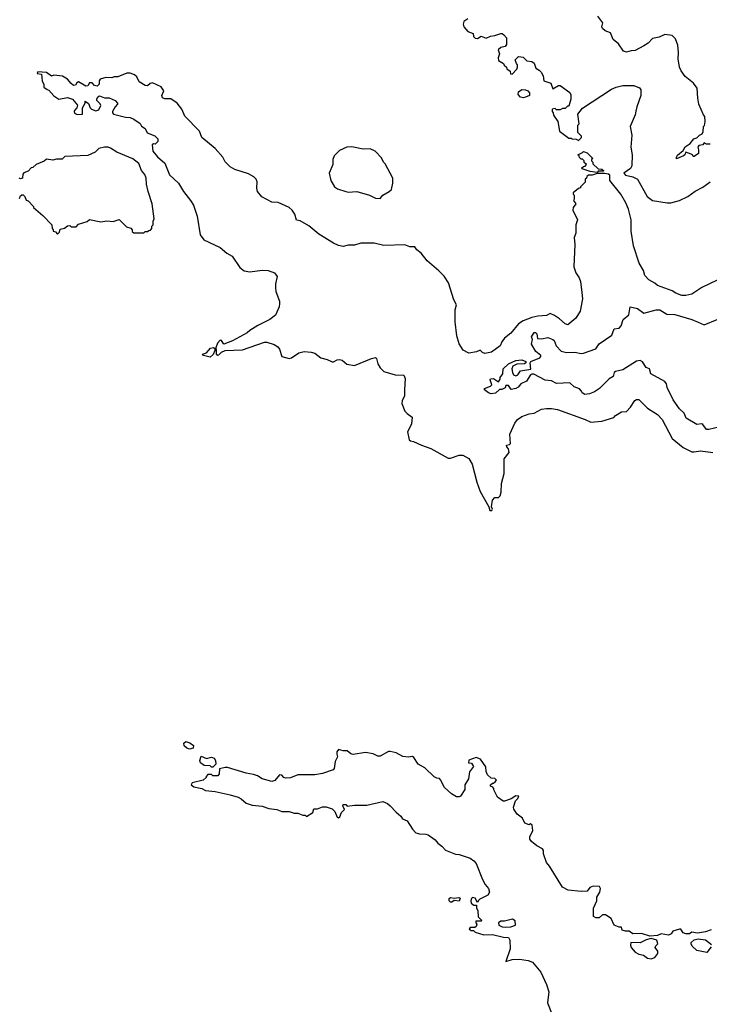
# Model space of a CAD drawing. Extents: x 2239805 to 2396427, y 665731 to 772158.
# Tile 293 of 326: x 2327577 to 2333177, y 748253 to 756252. Entities that reach past the tile are written whole.
import ezdxf

# ---------------------------------------------------------------- set-up
doc = ezdxf.new("R2010")
doc.units = 0

msp = doc.modelspace()

# ---------------------------------------------------------------- linework, layer by layer
at = {"layer": '0CON05XD'}
for points in [[(2331215, 756257.5), (2331183.6, 756236.4), (2331177.5, 756215), (2331182.5, 756195), (2331217, 756157), (2331258.8, 756138.8), (2331263.3, 756115), (2331275, 756102.5), (2331295, 756100), (2331325, 756117.5), (2331365, 756102.5), (2331400.7, 756119.3), (2331435, 756122.5), (2331485, 756140), (2331495, 756140), (2331508.3, 756128.3), (2331530, 756105), (2331529.3, 756050.7), (2331520, 756035), (2331483, 756027), (2331463, 756007), (2331472.5, 755975), (2331463, 755943), (2331465, 755920)], [(2333185, 755240), (2333155, 755240), (2333135, 755252.5), (2333124, 755236), (2333091.3, 755228.7), (2333082.9, 755215), (2333090, 755195), (2333090, 755165), (2333055, 755140), (2333045, 755140), (2333040, 755155), (2333030.5, 755160.5), (2332985, 755176.7), (2332976.9, 755155), (2332966, 755145), (2332910.7, 755120.7), (2332910, 755135), (2332919.3, 755150.7), (2332965, 755190), (2332980.7, 755219.3), (2333020, 755245), (2333050, 755285), (2333075, 755292.5), (2333096.7, 755313.3), (2333120, 755325), (2333127, 755343), (2333130, 755385), (2333137, 755393), (2333142.5, 755425), (2333140, 755465), (2333128.3, 755478.3), (2333092.5, 755565), (2333082.5, 755615), (2333077.5, 755695), (2333047.5, 755735), (2332980.5, 755790.5), (2332947.3, 755837.3), (2332936, 755865), (2332923.8, 755935), (2332926.7, 755985), (2332920, 756045), (2332902.5, 756095), (2332875, 756122.5), (2332815, 756132.5), (2332770.5, 756109.5), (2332715, 756098.8), (2332679.3, 756060.7), (2332645, 756038.2), (2332575, 756002.1), (2332542.4, 755997.6), (2332505, 755988.1), (2332481.2, 755995), (2332440, 756055), (2332395, 756090), (2332373.3, 756145), (2332331.7, 756161.7), (2332309.3, 756179.3), (2332303.3, 756195), (2332312.5, 756225), (2332271.2, 756281.2)], [(2331465, 755920), (2331506.4, 755896.4), (2331511.7, 755881.7), (2331530, 755865), (2331531.7, 755851.7), (2331560, 755835), (2331561.7, 755811.7), (2331575, 755810), (2331615, 755850), (2331620, 755865), (2331620, 755885), (2331610, 755895), (2331600, 755925), (2331628.3, 755951.7), (2331665, 755947.5), (2331695, 755917.5), (2331735, 755913.3), (2331755, 755897.5), (2331767, 755857), (2331795, 755842.5), (2331812.5, 755825), (2331827.5, 755795), (2331833.9, 755753.9), (2331890, 755735), (2331905, 755690), (2331953, 755717), (2331965, 755716.7), (2332045, 755660), (2332051.7, 755641.7), (2332052.5, 755605), (2332035, 755550), (2332025, 755550), (2332005, 755530), (2331985, 755530), (2331965, 755520), (2331935, 755520), (2331925, 755530), (2331900, 755525), (2331900, 755505), (2331910, 755495), (2331912.5, 755475), (2331947.5, 755425), (2331960, 755345), (2332035, 755290), (2332055, 755290), (2332063, 755283), (2332095, 755280), (2332115, 755270), (2332140, 755295), (2332140, 755305), (2332110, 755335), (2332110, 755395), (2332120, 755405), (2332110, 755485), (2332147, 755533), (2332381.7, 755688.3), (2332420, 755705), (2332475, 755716.2), (2332563.6, 755716.4), (2332609.3, 755699.3), (2332621.7, 755681.7), (2332620, 755635), (2332587.5, 755545), (2332580.7, 755509.3), (2332575, 755480), (2332533.3, 755385), (2332546.7, 755315), (2332540, 755215), (2332551.2, 755155), (2332548.8, 755065), (2332537, 755043), (2332482.5, 755005), (2332495, 754990), (2332555, 754975.8), (2332593.8, 754955), (2332672.5, 754815), (2332715, 754782.5), (2332835, 754763.3), (2332865, 754763.3), (2332935, 754782.5), (2333002.5, 754815), (2333061.7, 754858.3), (2333125, 754891.2), (2333182.5, 754935)], [(2333240, 754135), (2333115, 754076.7), (2333035, 754023.3), (2332985, 754010), (2332955, 754010), (2332905, 754031.2), (2332875, 754048), (2332755, 754092.5), (2332735, 754112.5), (2332685, 754137.5), (2332652, 754175), (2332641.2, 754215), (2332606.7, 754275), (2332561.2, 754415), (2332543.3, 754535), (2332542.5, 754625), (2332521.7, 754711.7), (2332500, 754765), (2332457.5, 754835), (2332370, 754945), (2332368.3, 754988.3), (2332357, 754997), (2332325, 755002.5), (2332265, 755002.5), (2332225, 754987.5), (2332195, 754990), (2332181.7, 754978.3), (2332180, 754965), (2332170, 754955), (2332168.3, 754931.7), (2332130, 754895), (2332130, 754885), (2332115, 754880), (2332070, 754845), (2332070, 754835), (2332080, 754825), (2332080, 754795), (2332073, 754783), (2332092.5, 754755), (2332072.5, 754725), (2332067.5, 754705), (2332107.5, 754625), (2332092.5, 754585), (2332093, 754517), (2332078.3, 754481.7), (2332083.8, 754425), (2332076.7, 754245), (2332094.1, 754194.1), (2332120, 754155), (2332130, 754125), (2332143, 754037), (2332146.7, 753985), (2332127.5, 753885), (2332093, 753827), (2332028.3, 753771.7), (2332005, 753780), (2331960.8, 753820.8), (2331918.8, 753848.8), (2331885, 753863.8), (2331855, 753850), (2331785, 753844.5), (2331736.6, 753833.4), (2331664.7, 753805.3), (2331628, 753782), (2331565, 753704.3), (2331514, 753665), (2331491.2, 753635), (2331477.5, 753602.5), (2331408.3, 753551.7), (2331355, 753540), (2331335, 753547.5), (2331315, 753567.5), (2331286.4, 753553.6), (2331225, 753543.3), (2331178.3, 753568.3), (2331145, 753617.5), (2331125.8, 753685), (2331113.9, 753796.1), (2331113.8, 753895), (2331123.8, 753935), (2331103.3, 753975), (2331060, 754115), (2331025, 754167.5), (2330980.7, 754210.7), (2330885, 754292.5), (2330835.9, 754355.9), (2330802.3, 754382.3), (2330785, 754406.7), (2330745, 754407.5), (2330705, 754423.3), (2330535, 754418), (2330455, 754437.5), (2330346.4, 754436.4), (2330295, 754420), (2330245, 754421.2), (2330205, 754410), (2330165, 754416.7), (2330125, 754436.7), (2330005, 754510), (2329925, 754576.7), (2329855, 754617.5), (2329825, 754622.5), (2329811.2, 754671.2), (2329790, 754705), (2329765.7, 754725.7), (2329675, 754766.2), (2329625, 754768.8), (2329542.7, 754812.7), (2329508.8, 754855), (2329502.5, 754882.5), (2329506.2, 754935), (2329496.4, 754956.4), (2329477.5, 754975), (2329435, 754998.8), (2329324.1, 755034.1), (2329286.4, 755056.4), (2329245, 755097.5), (2329226.2, 755135), (2329163.3, 755205), (2329056, 755295), (2329036.2, 755345), (2328917, 755467), (2328892.5, 755525), (2328855, 755573.3), (2328805, 755610), (2328755, 755608.8), (2328736.1, 755616.1), (2328732, 755635), (2328746.4, 755673.6), (2328725, 755706.7), (2328655, 755738.1), (2328635.8, 755734.2), (2328615, 755713.3), (2328596.1, 755716.1), (2328547, 755747), (2328528.3, 755788.3), (2328510, 755805), (2328475, 755816.7), (2328446.4, 755816.4), (2328375, 755786.7), (2328345, 755787.5), (2328325, 755780), (2328277, 755783), (2328230.7, 755769.3), (2328222.5, 755755), (2328221.7, 755728.3), (2328207, 755713), (2328185, 755717.5), (2328165, 755740), (2328145, 755740), (2328130, 755715), (2328115, 755712.5), (2328055, 755747.5), (2328040.7, 755739.3), (2328030, 755720), (2328015, 755717.5), (2327995, 755732.5), (2327965, 755770), (2327925, 755794), (2327855, 755802.5), (2327835, 755792.5), (2327795, 755823.8), (2327725, 755827.5), (2327720, 755815), (2327755, 755810), (2327760, 755755), (2327772.5, 755725), (2327773, 755703), (2327800, 755685), (2327815, 755680), (2327855, 755632.5), (2327895, 755607.5), (2327965, 755620), (2328005, 755607.5), (2328047, 755557), (2328042.5, 755535), (2328022.5, 755515), (2328020, 755505), (2328021.7, 755491.7), (2328045, 755482.5), (2328087, 755483), (2328087.5, 755535), (2328110, 755575), (2328110, 755590), (2328135, 755570), (2328148.8, 755535), (2328160, 755525), (2328195, 755511.1), (2328220.6, 755519.4), (2328236.7, 755555), (2328229.5, 755569.5), (2328202.5, 755595), (2328202.5, 755605), (2328212.5, 755625), (2328225, 755632.5), (2328265, 755616.7), (2328303.6, 755616.4), (2328352.5, 755595), (2328372.5, 755575), (2328372.5, 755565), (2328352.5, 755545), (2328330, 755505), (2328330, 755495), (2328340, 755485), (2328435, 755458.8), (2328475, 755457.5), (2328503.6, 755443.6), (2328555, 755407.5), (2328567, 755387), (2328595, 755366.7), (2328613.6, 755333.6), (2328675, 755307.5), (2328700, 755285), (2328698.3, 755261.7), (2328678.3, 755241.7), (2328665, 755242.5), (2328652.5, 755235), (2328658, 755185), (2328695, 755138), (2328756.4, 755086.4), (2328792.7, 754992.7), (2328867.5, 754925), (2328906.7, 754855), (2328965, 754782.5), (2328988.8, 754745), (2329018.8, 754655), (2329043.3, 754505), (2329073.2, 754463.2), (2329205, 754402.5), (2329260, 754355), (2329301.9, 754331.9), (2329365, 754237.5), (2329401.1, 754211.1), (2329445, 754204.3), (2329545, 754215.8), (2329595, 754214), (2329645, 754196.7), (2329666.7, 754165), (2329653.9, 754106.1), (2329653.3, 754075), (2329656.7, 754045), (2329686.4, 753966.4), (2329687.5, 753945), (2329685, 753920), (2329655, 753852.5), (2329607.5, 753815), (2329511.7, 753768.3), (2329445, 753727.5), (2329425, 753707.5), (2329305, 753642.5), (2329235, 753616.7), (2329216.4, 753646.4), (2329205, 753647.5), (2329183.3, 753625), (2329170, 753585), (2329171.7, 753561.7), (2329173.3, 753535), (2329185, 753526.2), (2329195, 753528.8), (2329215, 753552), (2329245, 753564), (2329385, 753570), (2329565, 753633.3), (2329585, 753633.3), (2329643.6, 753613.6), (2329672.5, 753595), (2329685.8, 753575.8), (2329705, 753516.2), (2329765, 753500), (2329785, 753506.2), (2329845, 753546), (2329886.4, 753556.4), (2329945, 753552), (2329972.7, 753542.7), (2330022.5, 753505), (2330075, 753492.5), (2330115, 753472.9), (2330125, 753471.4), (2330155, 753488.6), (2330175, 753492.2), (2330196, 753486), (2330234.2, 753454.2), (2330295, 753442.9), (2330435, 753500), (2330465, 753506.7), (2330475, 753500), (2330486.2, 753455), (2330504, 753425), (2330535, 753394.3), (2330625.7, 753365.7), (2330697.5, 753365), (2330706, 753336), (2330700.8, 753245), (2330701.2, 753195), (2330682, 753155), (2330680, 753135), (2330705, 753072.5), (2330722.3, 753052.3), (2330763, 753023), (2330758.8, 752965), (2330727.1, 752905), (2330739.5, 752839.5), (2330750.5, 752830.5), (2330775, 752826.2), (2330840, 752795), (2330915, 752768.8), (2331055, 752690), (2331075, 752690), (2331145, 752713.8), (2331175, 752713.8), (2331225, 752686.7), (2331252.3, 752642.3), (2331288, 752495), (2331315, 752420), (2331387.5, 752295), (2331395, 752263.8), (2331410, 752265), (2331416.7, 752275), (2331407.5, 752295), (2331415, 752350), (2331435, 752370), (2331465, 752370), (2331477.5, 752385), (2331486.4, 752413.6), (2331490, 752485), (2331510, 752565), (2331510, 752685), (2331552.5, 752735), (2331547, 752767), (2331531.7, 752781.7), (2331530, 752795), (2331555, 752800), (2331561.7, 752808.3), (2331557.5, 752885), (2331598.8, 752975), (2331620, 753005), (2331655, 753028.8), (2331715, 753050), (2331755, 753056), (2331815, 753087.5), (2331855.9, 753094.1), (2331895, 753094.2), (2331945, 753084.2), (2332167.5, 753005), (2332215, 752981.2), (2332305, 752991.2), (2332400.7, 753019.3), (2332415, 753037.5), (2332465, 753067.5), (2332505, 753070), (2332536.1, 753103.9), (2332572.3, 753157.7), (2332585, 753166.7), (2332605, 753166.7), (2332675, 753096.7), (2332755, 753043.3), (2332795, 753003.3), (2332875, 752850), (2332965, 752776), (2333035, 752742), (2333055, 752740), (2333105, 752750), (2333206.1, 752736.1)], [(2331665, 755617.8), (2331642.4, 755622.4), (2331625.7, 755645), (2331626.2, 755665), (2331655, 755683.8), (2331685, 755683.3), (2331703.6, 755673.6), (2331716.4, 755656.4), (2331717.5, 755635), (2331685, 755622.9), (2331665, 755617.8)], [(2327885, 754510), (2327900, 754525), (2327905, 754550), (2327941.7, 754558.3), (2327965, 754577.5), (2327985, 754580), (2327995, 754570), (2328035, 754570), (2328055, 754590), (2328125, 754612.5), (2328145, 754627.5), (2328235, 754610), (2328285, 754617.5), (2328335, 754612.5), (2328385, 754630), (2328445, 754570), (2328478.3, 754558.3), (2328490, 754545), (2328491.7, 754531.7), (2328505, 754520), (2328585, 754520), (2328595, 754530), (2328615, 754530), (2328625, 754540), (2328638.3, 754541.7), (2328650, 754555), (2328650, 754575), (2328660, 754585), (2328660, 754615), (2328670, 754635), (2328652.5, 754755), (2328620, 754855), (2328606.7, 754915), (2328603.8, 754965), (2328592, 754995), (2328567.1, 755027.1), (2328545, 755083.3), (2328495, 755121.2), (2328367, 755177), (2328315, 755208.8), (2328295, 755216.2), (2328265, 755216.7), (2328220, 755205), (2328190, 755175), (2328131.7, 755148.3), (2327945, 755140), (2327921.7, 755118.3), (2327875, 755117.5), (2327845, 755110), (2327795, 755117.5), (2327776.7, 755103.3), (2327710, 755075), (2327685, 755050), (2327671.7, 755048.3), (2327645, 755020), (2327611.7, 755008.3), (2327602.5, 754997.5), (2327600, 754965), (2327585, 754960), (2327573.8, 754963.8)], [(2330505, 754800), (2330525, 754827.5), (2330577.5, 754855), (2330595, 754872.5), (2330607.5, 754925), (2330607.5, 754965), (2330545, 755080), (2330530, 755095), (2330515, 755130), (2330463, 755183), (2330421.7, 755201.7), (2330365, 755200), (2330275, 755220), (2330233, 755217), (2330175, 755190), (2330130, 755145), (2330120, 755115), (2330120, 755075), (2330090, 755005), (2330102.5, 754945), (2330132.5, 754895), (2330158.3, 754878.3), (2330225, 754856.2), (2330245, 754851.2), (2330315, 754856.2), (2330416.4, 754826.4), (2330465, 754802.5), (2330505, 754800)], [(2332265, 755010), (2332208.3, 755018.3), (2332145, 755040), (2332141.7, 755048.3), (2332155, 755060), (2332168.3, 755061.7), (2332180, 755075), (2332161.7, 755091.7), (2332160, 755105), (2332148.3, 755118.3), (2332135, 755120), (2332121.7, 755131.7), (2332120, 755145), (2332110, 755155), (2332148.3, 755171.7), (2332155, 755180), (2332185, 755170), (2332230, 755125), (2332220, 755115), (2332220, 755105), (2332230, 755095), (2332231.7, 755081.7), (2332275, 755040), (2332305, 755037.5), (2332320, 755025), (2332315, 755020), (2332275, 755020), (2332265, 755010)], [(2327575, 754800), (2327585, 754820), (2327595, 754830), (2327605, 754830), (2327620, 754815), (2327630, 754785), (2327645, 754780), (2327690, 754735), (2327690, 754725), (2327765, 754660), (2327837.5, 754585), (2327840, 754555), (2327850, 754545), (2327850, 754535), (2327868.3, 754528.3), (2327885, 754510)], [(2333265, 752943.3), (2333173.6, 752923.6), (2333153.9, 752923.9), (2333125, 752962.5), (2333115, 752967.5), (2333075, 752962.5), (2332987.5, 753015), (2332972.5, 753055), (2332935, 753091.2), (2332884.5, 753164.5), (2332835.8, 753265), (2332828, 753295), (2332815, 753313.3), (2332703.3, 753375), (2332690, 753415), (2332665, 753427.5), (2332635, 753472.5), (2332615, 753483.3), (2332585, 753477.5), (2332473.3, 753406.7), (2332415.5, 753394.5), (2332405.5, 753384.5), (2332395, 753354.3), (2332364.5, 753335.5), (2332323.8, 753295), (2332285, 753256.2), (2332245, 753230), (2332205, 753212.5), (2332165, 753207.5), (2332145, 753220), (2332140, 753235), (2332123, 753253), (2332079.3, 753269.3), (2332045, 753302.5), (2331935, 753297.5), (2331895, 753317.5), (2331845, 753323.3), (2331751.7, 753371.7), (2331735, 753372.5), (2331723.9, 753366.1), (2331692.5, 753315), (2331647.5, 753295), (2331625, 753267.5), (2331605, 753256.7), (2331568.3, 753248.3), (2331545, 753280), (2331525, 753280), (2331518.3, 753261.7), (2331491.7, 753248.3), (2331473, 753247), (2331441.7, 753218.3), (2331405, 753212.5), (2331385, 753220), (2331350, 753245), (2331350, 753255), (2331400, 753275), (2331410, 753285), (2331396.7, 753325), (2331400, 753335), (2331425, 753336.7), (2331465, 753310), (2331477.5, 753332.5), (2331477.5, 753345), (2331500, 753375), (2331503.8, 753415), (2331545, 753456), (2331606.4, 753483.6), (2331655, 753488), (2331687.5, 753475), (2331687.5, 753465), (2331675, 753456.7), (2331613, 753453), (2331581.7, 753438.3), (2331573.3, 753415), (2331577.5, 753385), (2331587, 753367), (2331605, 753357.5), (2331623, 753367), (2331645, 753400), (2331728.3, 753411.7), (2331722.5, 753465), (2331727.5, 753475), (2331800, 753505), (2331810, 753515), (2331810, 753525), (2331767, 753557), (2331733.8, 753615), (2331740, 753655), (2331732.5, 753675), (2331755, 753710), (2331765, 753710), (2331775, 753700), (2331783, 753663), (2331815, 753658.8), (2331865, 753668.8), (2331906.7, 753655), (2331918, 753645), (2331932.4, 753602.4), (2331975, 753560), (2332017.7, 753547.7), (2332085, 753551.4), (2332135, 753540), (2332155, 753542.5), (2332255, 753577.5), (2332282.3, 753617.7), (2332385, 753690), (2332405, 753740), (2332445, 753746.7), (2332460, 753765), (2332476.7, 753815), (2332522.5, 753855), (2332535, 753920), (2332592.5, 753905), (2332645, 753868), (2332745.8, 753894.2), (2332775, 753894), (2332830.7, 753860.7), (2332896.2, 753856.2), (2333035, 753816.7), (2333086.7, 753795), (2333135, 753774), (2333240, 753815)], [(2329125, 753510), (2329070, 753525), (2329062.5, 753535), (2329095, 753546), (2329127, 753583), (2329150, 753590), (2329161.7, 753581.7), (2329162.5, 753565), (2329147.5, 753532.5), (2329125, 753510)], [(2328955, 750325.7), (2328935, 750333.1), (2328912.9, 750352.9), (2328910, 750375), (2328925, 750387.1), (2328958.3, 750378.3), (2328988, 750355), (2328985, 750333.3), (2328955, 750325.7)], [(2333192.7, 748857.3), (2333145, 748842), (2333081.7, 748831.7), (2333035, 748840), (2333015, 748826.7), (2332985, 748826.2), (2332963.9, 748833.9), (2332945, 748862.5), (2332935, 748862.5), (2332881.7, 748848.3), (2332867.5, 748825), (2332845, 748813.8), (2332785, 748826.7), (2332755, 748812.5), (2332695, 748807.5), (2332625, 748828), (2332555, 748826), (2332525, 748847.5), (2332495, 748847.5), (2332470, 748855), (2332465, 748880), (2332445, 748880), (2332405, 748897.5), (2332379.3, 748949.3), (2332335, 748981.2), (2332308.8, 748981.2), (2332283.6, 748956.4), (2332255, 748956.7), (2332236.4, 748966.4), (2332236.7, 749035), (2332263.8, 749095), (2332263.8, 749125), (2332288.8, 749165), (2332293, 749193), (2332285, 749210), (2332233.9, 749213.9), (2332207, 749203), (2332185, 749172.5), (2332135, 749169.2), (2332031.7, 749181.7), (2331984.1, 749204.1), (2331878.8, 749375), (2331853.8, 749405), (2331830, 749475), (2331831.7, 749501.7), (2331823.3, 749515), (2331775, 749542), (2331734, 749575), (2331719.2, 749595), (2331718.8, 749615), (2331743.3, 749665), (2331738.3, 749708.3), (2331725, 749720), (2331715, 749712.5), (2331680, 749725), (2331660, 749765), (2331617, 749797), (2331588.3, 749838.3), (2331587.5, 749855), (2331602.5, 749905), (2331622.5, 749925), (2331630, 749945), (2331605, 749946.7), (2331567, 749923), (2331515, 749903.3), (2331503.9, 749903.9), (2331456.1, 749936.1), (2331427.5, 749995), (2331427.5, 750007.5), (2331418.3, 750018.3), (2331400, 750025), (2331400, 750035), (2331415, 750050), (2331425, 750050), (2331439.3, 750060.7), (2331447.5, 750075), (2331435, 750087.5), (2331405, 750090), (2331377, 750117), (2331363.6, 750143.6), (2331361.7, 750181.7), (2331320, 750245), (2331285, 750257.5), (2331223.9, 750236.1), (2331222.5, 750215), (2331245, 750213.3), (2331261.2, 750185), (2331228.3, 750141.7), (2331222.5, 750085), (2331193, 750037), (2331191.7, 749998.3), (2331156.4, 749943.6), (2331145, 749937.5), (2331125, 749937.5), (2331083.6, 749963.6), (2331026.7, 750015), (2330995, 750077.5), (2330985, 750086.7), (2330965, 750091.2), (2330942.3, 750102.3), (2330867.5, 750175), (2330813.3, 750205), (2330778.3, 750258.3), (2330766.4, 750266.4), (2330735, 750260), (2330687, 750267), (2330635, 750297.5), (2330585, 750307.5), (2330573, 750307), (2330505, 750270), (2330485, 750270), (2330448.3, 750288.3), (2330385, 750298), (2330286.1, 750283.9), (2330265, 750286.7), (2330235, 750313.3), (2330205, 750311.2), (2330165, 750322.5), (2330153.3, 750305), (2330151.2, 750285), (2330157.5, 750265), (2330140, 750225), (2330131.7, 750168.3), (2330123, 750157), (2330035, 750128), (2329975, 750116.2), (2329835, 750116.7), (2329775, 750093.8), (2329735, 750091.2), (2329722.5, 750095), (2329706.1, 750116.1), (2329687, 750117), (2329649.3, 750070.7), (2329625, 750063.3), (2329545, 750083.8), (2329508.3, 750108.3), (2329475, 750121.2), (2329415, 750130), (2329265, 750175.8), (2329245, 750176.2), (2329200, 750165), (2329197.5, 750125), (2329185, 750110), (2329145, 750110), (2329135, 750120), (2329105, 750120), (2329090, 750105), (2329090, 750095), (2329066.1, 750073.9), (2328978.3, 750051.7), (2328970, 750035), (2328990, 750020), (2329055, 750005.6), (2329085, 749991.2), (2329165, 749982), (2329285, 749956.2), (2329350, 749935), (2329375, 749922.5), (2329415, 749887.5), (2329465, 749870), (2329547, 749863), (2329600, 749845), (2329665, 749836.2), (2329705, 749820), (2329765, 749820), (2329805, 749806.7), (2329836.4, 749806.4), (2329875, 749790), (2329895, 749790), (2329905, 749780), (2329958.3, 749811.7), (2329965, 749840), (2329995, 749840), (2330035, 749856.7), (2330065, 749857.5), (2330115, 749840), (2330135, 749820), (2330153.9, 749773.9), (2330165, 749767.5), (2330176.7, 749775), (2330189.7, 749810.3), (2330213.8, 749835), (2330201.2, 749865), (2330205, 749876.7), (2330225, 749876.7), (2330235, 749862.5), (2330295, 749870), (2330395, 749870), (2330525, 749900), (2330563.6, 749883.6), (2330586, 749866), (2330633.6, 749813.6), (2330673, 749783), (2330685, 749760), (2330723, 749743), (2330767.5, 749675), (2330795, 749647.5), (2330823, 749637), (2330875, 749636.7), (2330895, 749630), (2330949.5, 749589.5), (2330971.7, 749561.7), (2331005, 749538.8), (2331035, 749506), (2331115, 749473.3), (2331145, 749470), (2331235, 749440), (2331265, 749420), (2331285, 749397.5), (2331336.4, 749266.4), (2331356.4, 749226.4), (2331382.5, 749195), (2331392.5, 749165), (2331379.3, 749140.7), (2331313.9, 749106.1), (2331300, 749095), (2331295, 749080), (2331275.8, 749115.8), (2331255, 749120.8), (2331245, 749113.3), (2331239.2, 749095), (2331244, 749075), (2331265, 749057.5), (2331287.5, 749057.5), (2331287.5, 749035), (2331297.5, 749015), (2331300, 748965), (2331330, 748935), (2331325, 748930), (2331281.7, 748928.3), (2331280, 748915), (2331290, 748905), (2331282.5, 748885), (2331273, 748877), (2331235, 748876.7), (2331227.5, 748865), (2331243, 748853), (2331261.7, 748851.7), (2331275, 748840), (2331345, 748816.7), (2331415, 748821.2), (2331505, 748799.2), (2331547.5, 748795), (2331556.7, 748775), (2331560, 748705), (2331525, 748600), (2331575, 748616.7), (2331635, 748620), (2331705, 748610), (2331740, 748595), (2331807.5, 748515), (2331853.8, 748413.8), (2331872.5, 748355), (2331862.5, 748265), (2331897.5, 748175)], [(2329145, 750180), (2329135, 750180), (2329125, 750190), (2329075, 750192.5), (2329044.1, 750214.1), (2329038.8, 750235), (2329051.7, 750268.3), (2329095, 750250), (2329135, 750260), (2329155, 750252.5), (2329167.5, 750235), (2329170, 750205), (2329145, 750180)], [(2331075, 749083.3), (2331064.2, 749095), (2331065, 749112.5), (2331075, 749121.2), (2331105, 749116.2), (2331141.7, 749121.7), (2331153.3, 749115), (2331145, 749092), (2331105, 749097.5), (2331085, 749083.8), (2331075, 749083.3)], [(2331525, 748878.8), (2331565, 748882), (2331603, 748897), (2331600.7, 748930.7), (2331580, 748945), (2331515, 748930), (2331485, 748930), (2331464, 748915), (2331466.7, 748896.7), (2331495, 748883.3), (2331525, 748878.8)], [(2332705, 748623.3), (2332735, 748632.5), (2332757.5, 748665), (2332757.5, 748685), (2332736.7, 748715), (2332741.7, 748728.3), (2332760, 748745), (2332750, 748775), (2332705, 748787.5), (2332665, 748776.7), (2332616.4, 748753.6), (2332540, 748755), (2332537.5, 748735), (2332543.3, 748715), (2332575, 748677.5), (2332605, 748660), (2332641.7, 748651.7), (2332675, 748627.5), (2332705, 748623.3)], [(2333190.7, 748719.3), (2333157, 748673), (2333075, 748690), (2333037.5, 748725), (2333030, 748745), (2333030, 748755), (2333053.9, 748776.1), (2333085, 748786.2), (2333145, 748777.5), (2333195, 748740)]]:
    msp.add_lwpolyline(points, dxfattribs=at)

doc.saveas('drawing.dxf')
